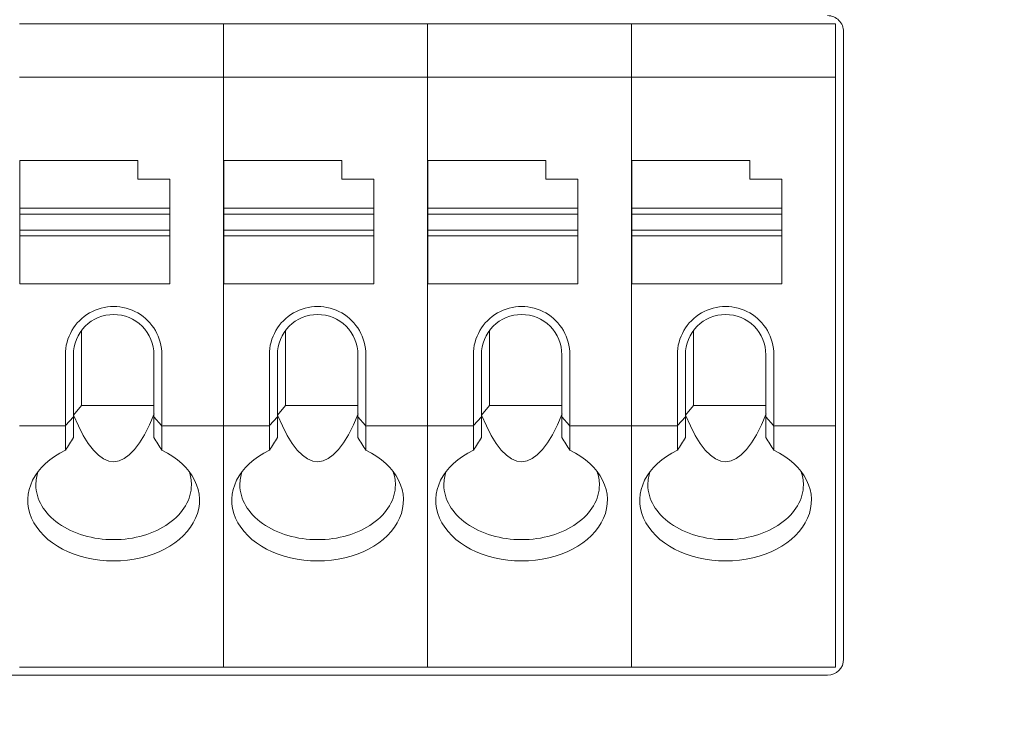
# Model space of a CAD drawing. Header units: millimetres. Extents: x -1114 to 1396, y -630 to 631.
# Tile 359 of 656: x -39 to -20, y 121 to 134. Entities that reach past the tile are written whole.
import ezdxf

# ---------------------------------------------------------------- set-up
doc = ezdxf.new("R2010")
doc.units = ezdxf.units.MM
doc.header["$MEASUREMENT"] = 0

msp = doc.modelspace()

# ---------------------------------------------------------------- linework, layer by layer
at = {"lineweight": 18}
for points, knots in [([(1038.9843, -629.7647), (1038.9843, -629.7647), (-1111.4882, -629.7647), (-1111.4882, -629.7647), (-1111.4882, -629.7647), (-1111.4882, -629.7647), (-1111.4882, 630.7883), (-1111.4882, 630.7883), (-1111.4882, 630.7883), (-1111.4882, 630.7883), (1038.9843, 630.7883), (1038.9843, 630.7883)], [0, 0, 0, 0, 0.3333333, 0.3333333, 0.3333333, 0.3333333, 0.6666667, 0.6666667, 0.6666667, 0.6666667, 1, 1, 1, 1]), ([(-23.3346, 134.2494), (-23.3346, 134.329), (-23.3662, 134.4053), (-23.4225, 134.4615), (-23.4225, 134.4615), (-23.4787, 134.5178), (-23.555, 134.5494), (-23.6346, 134.5494)], [0, 0, 0, 0, 0.5, 0.5, 0.5, 0.5, 1, 1, 1, 1]), ([(-36.0444, 128.2255), (-36.0444, 128.547), (-36.2159, 128.8441), (-36.4944, 129.0049), (-36.4944, 129.0049), (-36.7728, 129.1657), (-37.1159, 129.1657), (-37.3944, 129.0049), (-37.3944, 129.0049), (-37.6728, 128.8441), (-37.8444, 128.547), (-37.8444, 128.2255)], [0, 0, 0, 0, 0.3333333, 0.3333333, 0.3333333, 0.3333333, 0.6666667, 0.6666667, 0.6666667, 0.6666667, 1, 1, 1, 1]), ([(-32.2411, 128.2255), (-32.2411, 128.547), (-32.4127, 128.8441), (-32.6911, 129.0049), (-32.6911, 129.0049), (-32.9696, 129.1657), (-33.3127, 129.1657), (-33.5911, 129.0049), (-33.5911, 129.0049), (-33.8696, 128.8441), (-34.0411, 128.547), (-34.0411, 128.2255)], [0, 0, 0, 0, 0.3333333, 0.3333333, 0.3333333, 0.3333333, 0.6666667, 0.6666667, 0.6666667, 0.6666667, 1, 1, 1, 1]), ([(-28.4379, 128.2255), (-28.4379, 128.547), (-28.6094, 128.8441), (-28.8879, 129.0049), (-28.8879, 129.0049), (-29.1663, 129.1657), (-29.5094, 129.1657), (-29.7879, 129.0049), (-29.7879, 129.0049), (-30.0663, 128.8441), (-30.2379, 128.547), (-30.2379, 128.2255)], [0, 0, 0, 0, 0.3333333, 0.3333333, 0.3333333, 0.3333333, 0.6666667, 0.6666667, 0.6666667, 0.6666667, 1, 1, 1, 1]), ([(-24.6346, 128.2255), (-24.6346, 128.547), (-24.8061, 128.8441), (-25.0846, 129.0049), (-25.0846, 129.0049), (-25.3631, 129.1657), (-25.7061, 129.1657), (-25.9846, 129.0049), (-25.9846, 129.0049), (-26.2631, 128.8441), (-26.4346, 128.547), (-26.4346, 128.2255)], [0, 0, 0, 0, 0.3333333, 0.3333333, 0.3333333, 0.3333333, 0.6666667, 0.6666667, 0.6666667, 0.6666667, 1, 1, 1, 1]), ([(-36.9444, 128.9755), (-37.1433, 128.9755), (-37.334, 128.8965), (-37.4747, 128.7558), (-37.4747, 128.7558), (-37.6154, 128.6152), (-37.6944, 128.4244), (-37.6944, 128.2255)], [0, 0, 0, 0, 0.5, 0.5, 0.5, 0.5, 1, 1, 1, 1]), ([(-36.1944, 128.2255), (-36.1944, 128.4244), (-36.2734, 128.6152), (-36.414, 128.7558), (-36.414, 128.7558), (-36.5547, 128.8965), (-36.7455, 128.9755), (-36.9444, 128.9755)], [0, 0, 0, 0, 0.5, 0.5, 0.5, 0.5, 1, 1, 1, 1]), ([(-33.1411, 128.9755), (-33.34, 128.9755), (-33.5308, 128.8965), (-33.6714, 128.7558), (-33.6714, 128.7558), (-33.8121, 128.6152), (-33.8911, 128.4244), (-33.8911, 128.2255)], [0, 0, 0, 0, 0.5, 0.5, 0.5, 0.5, 1, 1, 1, 1]), ([(-32.3911, 128.2255), (-32.3911, 128.4244), (-32.4701, 128.6152), (-32.6108, 128.7558), (-32.6108, 128.7558), (-32.7514, 128.8965), (-32.9422, 128.9755), (-33.1411, 128.9755)], [0, 0, 0, 0, 0.5, 0.5, 0.5, 0.5, 1, 1, 1, 1]), ([(-29.3379, 128.9755), (-29.5368, 128.9755), (-29.7275, 128.8965), (-29.8682, 128.7558), (-29.8682, 128.7558), (-30.0088, 128.6152), (-30.0879, 128.4244), (-30.0879, 128.2255)], [0, 0, 0, 0, 0.5, 0.5, 0.5, 0.5, 1, 1, 1, 1]), ([(-28.5879, 128.2255), (-28.5879, 128.4244), (-28.6669, 128.6152), (-28.8075, 128.7558), (-28.8075, 128.7558), (-28.9482, 128.8965), (-29.1389, 128.9755), (-29.3379, 128.9755)], [0, 0, 0, 0, 0.5, 0.5, 0.5, 0.5, 1, 1, 1, 1]), ([(-25.5346, 128.9755), (-25.7335, 128.9755), (-25.9243, 128.8965), (-26.0649, 128.7558), (-26.0649, 128.7558), (-26.2056, 128.6152), (-26.2846, 128.4244), (-26.2846, 128.2255)], [0, 0, 0, 0, 0.5, 0.5, 0.5, 0.5, 1, 1, 1, 1]), ([(-24.7846, 128.2255), (-24.7846, 128.4244), (-24.8636, 128.6152), (-25.0043, 128.7558), (-25.0043, 128.7558), (-25.1449, 128.8965), (-25.3357, 128.9755), (-25.5346, 128.9755)], [0, 0, 0, 0, 0.5, 0.5, 0.5, 0.5, 1, 1, 1, 1]), ([(-37.8444, 126.4461), (-38.425, 126.1667), (-38.6802, 125.6523), (-38.4735, 125.1777), (-38.4735, 125.1777), (-38.2668, 124.7031), (-37.6467, 124.3793), (-36.9444, 124.3793)], [0, 0, 0, 0, 0.5, 0.5, 0.5, 0.5, 1, 1, 1, 1]), ([(-36.9444, 124.3793), (-36.2421, 124.3793), (-35.6219, 124.7031), (-35.4152, 125.1777), (-35.4152, 125.1777), (-35.2085, 125.6523), (-35.4637, 126.1667), (-36.0444, 126.4461)], [0, 0, 0, 0, 0.5, 0.5, 0.5, 0.5, 1, 1, 1, 1]), ([(-34.0411, 126.4461), (-34.6218, 126.1667), (-34.8769, 125.6523), (-34.6703, 125.1777), (-34.6703, 125.1777), (-34.4636, 124.7031), (-33.8434, 124.3793), (-33.1411, 124.3793)], [0, 0, 0, 0, 0.5, 0.5, 0.5, 0.5, 1, 1, 1, 1]), ([(-33.1411, 124.3793), (-32.4388, 124.3793), (-31.8186, 124.7031), (-31.612, 125.1777), (-31.612, 125.1777), (-31.4053, 125.6523), (-31.6605, 126.1667), (-32.2411, 126.4461)], [0, 0, 0, 0, 0.5, 0.5, 0.5, 0.5, 1, 1, 1, 1]), ([(-30.2379, 126.4461), (-30.8185, 126.1667), (-31.0737, 125.6523), (-30.867, 125.1777), (-30.867, 125.1777), (-30.6603, 124.7031), (-30.0401, 124.3793), (-29.3379, 124.3793)], [0, 0, 0, 0, 0.5, 0.5, 0.5, 0.5, 1, 1, 1, 1]), ([(-29.3379, 124.3793), (-28.6356, 124.3793), (-28.0154, 124.7031), (-27.8087, 125.1777), (-27.8087, 125.1777), (-27.602, 125.6523), (-27.8572, 126.1667), (-28.4379, 126.4461)], [0, 0, 0, 0, 0.5, 0.5, 0.5, 0.5, 1, 1, 1, 1]), ([(-26.4346, 126.4461), (-27.0153, 126.1667), (-27.2704, 125.6523), (-27.0638, 125.1777), (-27.0638, 125.1777), (-26.8571, 124.7031), (-26.2369, 124.3793), (-25.5346, 124.3793)], [0, 0, 0, 0, 0.5, 0.5, 0.5, 0.5, 1, 1, 1, 1]), ([(-25.5346, 124.3793), (-24.8323, 124.3793), (-24.2121, 124.7031), (-24.0055, 125.1777), (-24.0055, 125.1777), (-23.7988, 125.6523), (-24.054, 126.1667), (-24.6346, 126.4461)], [0, 0, 0, 0, 0.5, 0.5, 0.5, 0.5, 1, 1, 1, 1]), ([(-38.3944, 125.8021), (-38.3944, 125.5302), (-38.2416, 125.2694), (-37.9697, 125.0771), (-37.9697, 125.0771), (-37.6977, 124.8848), (-37.3289, 124.7768), (-36.9444, 124.7768)], [0, 0, 0, 0, 0.5, 0.5, 0.5, 0.5, 1, 1, 1, 1]), ([(-36.9444, 124.7768), (-36.5598, 124.7768), (-36.191, 124.8848), (-35.9191, 125.0771), (-35.9191, 125.0771), (-35.6471, 125.2694), (-35.4944, 125.5302), (-35.4944, 125.8021)], [0, 0, 0, 0, 0.5, 0.5, 0.5, 0.5, 1, 1, 1, 1]), ([(-34.5911, 125.8021), (-34.5911, 125.5302), (-34.4383, 125.2694), (-34.1664, 125.0771), (-34.1664, 125.0771), (-33.8945, 124.8848), (-33.5257, 124.7768), (-33.1411, 124.7768)], [0, 0, 0, 0, 0.5, 0.5, 0.5, 0.5, 1, 1, 1, 1]), ([(-33.1411, 124.7768), (-32.7565, 124.7768), (-32.3877, 124.8848), (-32.1158, 125.0771), (-32.1158, 125.0771), (-31.8439, 125.2694), (-31.6911, 125.5302), (-31.6911, 125.8021)], [0, 0, 0, 0, 0.5, 0.5, 0.5, 0.5, 1, 1, 1, 1]), ([(-30.7879, 125.8021), (-30.7879, 125.5302), (-30.6351, 125.2694), (-30.3632, 125.0771), (-30.3632, 125.0771), (-30.0912, 124.8848), (-29.7224, 124.7768), (-29.3379, 124.7768)], [0, 0, 0, 0, 0.5, 0.5, 0.5, 0.5, 1, 1, 1, 1]), ([(-29.3379, 124.7768), (-28.9533, 124.7768), (-28.5845, 124.8848), (-28.3126, 125.0771), (-28.3126, 125.0771), (-28.0406, 125.2694), (-27.8879, 125.5302), (-27.8879, 125.8021)], [0, 0, 0, 0, 0.5, 0.5, 0.5, 0.5, 1, 1, 1, 1]), ([(-26.9846, 125.8021), (-26.9846, 125.5302), (-26.8318, 125.2694), (-26.5599, 125.0771), (-26.5599, 125.0771), (-26.288, 124.8848), (-25.9192, 124.7768), (-25.5346, 124.7768)], [0, 0, 0, 0, 0.5, 0.5, 0.5, 0.5, 1, 1, 1, 1]), ([(-25.5346, 124.7768), (-25.15, 124.7768), (-24.7812, 124.8848), (-24.5093, 125.0771), (-24.5093, 125.0771), (-24.2374, 125.2694), (-24.0846, 125.5302), (-24.0846, 125.8021)], [0, 0, 0, 0, 0.5, 0.5, 0.5, 0.5, 1, 1, 1, 1])]:
    msp.add_open_spline(points, degree=3, knots=knots, dxfattribs=at)
for points in [[(-38.6976, 134.3994), (-38.6976, 134.3994), (-34.8944, 134.3994), (-34.8944, 134.3994)], [(-34.8944, 134.3994), (-34.8944, 134.3994), (-38.6976, 134.3994), (-38.6976, 134.3994)], [(-34.8944, 134.3994), (-34.8944, 134.3994), (-31.0911, 134.3994), (-31.0911, 134.3994)], [(-34.8944, 134.3496), (-34.8944, 134.3496), (-34.8944, 134.3994), (-34.8944, 134.3994)], [(-31.0911, 134.3994), (-31.0911, 134.3994), (-34.8944, 134.3994), (-34.8944, 134.3994)], [(-34.8944, 134.3496), (-34.8944, 134.3496), (-34.8944, 134.3994), (-34.8944, 134.3994)], [(-31.0911, 134.3994), (-31.0911, 134.3994), (-27.2879, 134.3994), (-27.2879, 134.3994)], [(-31.0911, 134.3496), (-31.0911, 134.3496), (-31.0911, 134.3994), (-31.0911, 134.3994)], [(-31.0911, 134.3496), (-31.0911, 134.3496), (-31.0911, 134.3994), (-31.0911, 134.3994)], [(-27.2879, 134.3994), (-27.2879, 134.3994), (-31.0911, 134.3994), (-31.0911, 134.3994)], [(-27.2879, 134.3994), (-27.2879, 134.3994), (-23.4846, 134.3994), (-23.4846, 134.3994)], [(-27.2879, 134.3496), (-27.2879, 134.3496), (-27.2879, 134.3994), (-27.2879, 134.3994)], [(-23.4846, 134.3994), (-23.4846, 134.3994), (-27.2879, 134.3994), (-27.2879, 134.3994)], [(-27.2879, 134.3496), (-27.2879, 134.3496), (-27.2879, 134.3994), (-27.2879, 134.3994)], [(-23.4846, 134.3496), (-23.4846, 134.3496), (-23.4846, 134.3994), (-23.4846, 134.3994)], [(-34.8944, 133.4492), (-34.8944, 133.4492), (-34.8944, 134.3496), (-34.8944, 134.3496)], [(-34.8944, 133.4492), (-34.8944, 133.4492), (-34.8944, 134.3496), (-34.8944, 134.3496)], [(-31.0911, 133.4492), (-31.0911, 133.4492), (-31.0911, 134.3496), (-31.0911, 134.3496)], [(-31.0911, 133.4492), (-31.0911, 133.4492), (-31.0911, 134.3496), (-31.0911, 134.3496)], [(-27.2879, 133.4492), (-27.2879, 133.4492), (-27.2879, 134.3496), (-27.2879, 134.3496)], [(-27.2879, 133.4492), (-27.2879, 133.4492), (-27.2879, 134.3496), (-27.2879, 134.3496)], [(-23.4846, 133.4492), (-23.4846, 133.4492), (-23.4846, 134.3496), (-23.4846, 134.3496)], [(-23.3346, 134.2494), (-23.3346, 134.2494), (-23.3346, 122.5494), (-23.3346, 122.5494)], [(-38.6976, 133.3994), (-38.6976, 133.3994), (-34.8944, 133.3994), (-34.8944, 133.3994)], [(-34.8944, 133.329), (-34.8944, 133.329), (-34.8944, 133.4492), (-34.8944, 133.4492)], [(-34.8944, 133.329), (-34.8944, 133.329), (-34.8944, 133.4492), (-34.8944, 133.4492)], [(-34.8944, 133.3994), (-34.8944, 133.3994), (-31.0911, 133.3994), (-31.0911, 133.3994)], [(-34.8944, 126.9698), (-34.8944, 126.9698), (-34.8944, 133.329), (-34.8944, 133.329)], [(-34.8944, 126.9698), (-34.8944, 126.9698), (-34.8944, 133.329), (-34.8944, 133.329)], [(-31.0911, 133.329), (-31.0911, 133.329), (-31.0911, 133.4492), (-31.0911, 133.4492)], [(-31.0911, 133.329), (-31.0911, 133.329), (-31.0911, 133.4492), (-31.0911, 133.4492)], [(-31.0911, 133.3994), (-31.0911, 133.3994), (-27.2879, 133.3994), (-27.2879, 133.3994)], [(-31.0911, 126.9698), (-31.0911, 126.9698), (-31.0911, 133.329), (-31.0911, 133.329)], [(-31.0911, 126.9698), (-31.0911, 126.9698), (-31.0911, 133.329), (-31.0911, 133.329)], [(-27.2879, 133.329), (-27.2879, 133.329), (-27.2879, 133.4492), (-27.2879, 133.4492)], [(-27.2879, 133.329), (-27.2879, 133.329), (-27.2879, 133.4492), (-27.2879, 133.4492)], [(-27.2879, 133.3994), (-27.2879, 133.3994), (-23.4846, 133.3994), (-23.4846, 133.3994)], [(-27.2879, 126.9698), (-27.2879, 126.9698), (-27.2879, 133.329), (-27.2879, 133.329)], [(-27.2879, 126.9698), (-27.2879, 126.9698), (-27.2879, 133.329), (-27.2879, 133.329)], [(-23.4846, 133.329), (-23.4846, 133.329), (-23.4846, 133.4492), (-23.4846, 133.4492)], [(-23.4846, 126.9698), (-23.4846, 126.9698), (-23.4846, 133.329), (-23.4846, 133.329)], [(-36.4944, 131.8494), (-36.4944, 131.8494), (-38.6944, 131.8494), (-38.6944, 131.8494)], [(-38.6944, 131.8494), (-38.6944, 131.8494), (-38.6944, 130.9586), (-38.6944, 130.9586)], [(-36.4944, 131.4994), (-36.4944, 131.4994), (-36.4944, 131.8494), (-36.4944, 131.8494)], [(-32.6911, 131.8494), (-32.6911, 131.8494), (-34.8911, 131.8494), (-34.8911, 131.8494)], [(-34.8911, 131.8494), (-34.8911, 131.8494), (-34.8911, 130.9586), (-34.8911, 130.9586)], [(-32.6911, 131.4994), (-32.6911, 131.4994), (-32.6911, 131.8494), (-32.6911, 131.8494)], [(-28.8879, 131.8494), (-28.8879, 131.8494), (-31.0879, 131.8494), (-31.0879, 131.8494)], [(-31.0879, 131.8494), (-31.0879, 131.8494), (-31.0879, 130.9586), (-31.0879, 130.9586)], [(-28.8879, 131.4994), (-28.8879, 131.4994), (-28.8879, 131.8494), (-28.8879, 131.8494)], [(-25.0846, 131.8494), (-25.0846, 131.8494), (-27.2846, 131.8494), (-27.2846, 131.8494)], [(-27.2846, 131.8494), (-27.2846, 131.8494), (-27.2846, 130.9586), (-27.2846, 130.9586)], [(-25.0846, 131.4994), (-25.0846, 131.4994), (-25.0846, 131.8494), (-25.0846, 131.8494)], [(-35.8944, 131.4994), (-35.8944, 131.4994), (-36.4944, 131.4994), (-36.4944, 131.4994)], [(-35.8944, 130.9586), (-35.8944, 130.9586), (-35.8944, 131.4994), (-35.8944, 131.4994)], [(-32.0911, 131.4994), (-32.0911, 131.4994), (-32.6911, 131.4994), (-32.6911, 131.4994)], [(-32.0911, 130.9586), (-32.0911, 130.9586), (-32.0911, 131.4994), (-32.0911, 131.4994)], [(-28.2879, 131.4994), (-28.2879, 131.4994), (-28.8879, 131.4994), (-28.8879, 131.4994)], [(-28.2879, 130.9586), (-28.2879, 130.9586), (-28.2879, 131.4994), (-28.2879, 131.4994)], [(-24.4846, 131.4994), (-24.4846, 131.4994), (-25.0846, 131.4994), (-25.0846, 131.4994)], [(-24.4846, 130.9586), (-24.4846, 130.9586), (-24.4846, 131.4994), (-24.4846, 131.4994)], [(-38.6944, 130.9586), (-38.6944, 130.9586), (-38.6944, 130.8494), (-38.6944, 130.8494)], [(-38.6944, 130.9586), (-38.6944, 130.9586), (-35.8944, 130.9586), (-35.8944, 130.9586)], [(-35.8944, 130.9586), (-35.8944, 130.9586), (-35.8944, 130.8494), (-35.8944, 130.8494)], [(-34.8911, 130.9586), (-34.8911, 130.9586), (-34.8911, 130.8494), (-34.8911, 130.8494)], [(-34.8911, 130.9586), (-34.8911, 130.9586), (-32.0911, 130.9586), (-32.0911, 130.9586)], [(-32.0911, 130.9586), (-32.0911, 130.9586), (-32.0911, 130.8494), (-32.0911, 130.8494)], [(-31.0879, 130.9586), (-31.0879, 130.9586), (-28.2879, 130.9586), (-28.2879, 130.9586)], [(-31.0879, 130.9586), (-31.0879, 130.9586), (-31.0879, 130.8494), (-31.0879, 130.8494)], [(-28.2879, 130.9586), (-28.2879, 130.9586), (-28.2879, 130.8494), (-28.2879, 130.8494)], [(-27.2846, 130.9586), (-27.2846, 130.9586), (-27.2846, 130.8494), (-27.2846, 130.8494)], [(-27.2846, 130.9586), (-27.2846, 130.9586), (-24.4846, 130.9586), (-24.4846, 130.9586)], [(-24.4846, 130.9586), (-24.4846, 130.9586), (-24.4846, 130.8494), (-24.4846, 130.8494)], [(-38.6944, 130.5494), (-38.6944, 130.5494), (-38.6944, 130.8494), (-38.6944, 130.8494)], [(-38.6944, 130.8494), (-38.6944, 130.8494), (-35.8944, 130.8494), (-35.8944, 130.8494)], [(-35.8944, 130.8494), (-35.8944, 130.8494), (-35.8944, 130.5494), (-35.8944, 130.5494)], [(-34.8911, 130.5494), (-34.8911, 130.5494), (-34.8911, 130.8494), (-34.8911, 130.8494)], [(-34.8911, 130.8494), (-34.8911, 130.8494), (-32.0911, 130.8494), (-32.0911, 130.8494)], [(-32.0911, 130.8494), (-32.0911, 130.8494), (-32.0911, 130.5494), (-32.0911, 130.5494)], [(-31.0879, 130.5494), (-31.0879, 130.5494), (-31.0879, 130.8494), (-31.0879, 130.8494)], [(-31.0879, 130.8494), (-31.0879, 130.8494), (-28.2879, 130.8494), (-28.2879, 130.8494)], [(-28.2879, 130.8494), (-28.2879, 130.8494), (-28.2879, 130.5494), (-28.2879, 130.5494)], [(-27.2846, 130.5494), (-27.2846, 130.5494), (-27.2846, 130.8494), (-27.2846, 130.8494)], [(-27.2846, 130.8494), (-27.2846, 130.8494), (-24.4846, 130.8494), (-24.4846, 130.8494)], [(-24.4846, 130.8494), (-24.4846, 130.8494), (-24.4846, 130.5494), (-24.4846, 130.5494)], [(-38.6944, 130.5494), (-38.6944, 130.5494), (-38.6944, 130.4402), (-38.6944, 130.4402)], [(-35.8944, 130.5494), (-35.8944, 130.5494), (-38.6944, 130.5494), (-38.6944, 130.5494)], [(-35.8944, 130.5494), (-35.8944, 130.5494), (-35.8944, 130.4402), (-35.8944, 130.4402)], [(-34.8911, 130.5494), (-34.8911, 130.5494), (-34.8911, 130.4402), (-34.8911, 130.4402)], [(-32.0911, 130.5494), (-32.0911, 130.5494), (-34.8911, 130.5494), (-34.8911, 130.5494)], [(-32.0911, 130.5494), (-32.0911, 130.5494), (-32.0911, 130.4402), (-32.0911, 130.4402)], [(-28.2879, 130.5494), (-28.2879, 130.5494), (-31.0879, 130.5494), (-31.0879, 130.5494)], [(-31.0879, 130.5494), (-31.0879, 130.5494), (-31.0879, 130.4402), (-31.0879, 130.4402)], [(-28.2879, 130.5494), (-28.2879, 130.5494), (-28.2879, 130.4402), (-28.2879, 130.4402)], [(-27.2846, 130.5494), (-27.2846, 130.5494), (-27.2846, 130.4402), (-27.2846, 130.4402)], [(-24.4846, 130.5494), (-24.4846, 130.5494), (-27.2846, 130.5494), (-27.2846, 130.5494)], [(-24.4846, 130.5494), (-24.4846, 130.5494), (-24.4846, 130.4402), (-24.4846, 130.4402)], [(-35.8944, 130.4402), (-35.8944, 130.4402), (-38.6944, 130.4402), (-38.6944, 130.4402)], [(-38.6944, 130.4402), (-38.6944, 130.4402), (-38.6944, 129.5494), (-38.6944, 129.5494)], [(-35.8944, 130.4402), (-35.8944, 130.4402), (-35.8944, 129.5494), (-35.8944, 129.5494)], [(-32.0911, 130.4402), (-32.0911, 130.4402), (-34.8911, 130.4402), (-34.8911, 130.4402)], [(-34.8911, 130.4402), (-34.8911, 130.4402), (-34.8911, 129.5494), (-34.8911, 129.5494)], [(-32.0911, 130.4402), (-32.0911, 130.4402), (-32.0911, 129.5494), (-32.0911, 129.5494)], [(-31.0879, 130.4402), (-31.0879, 130.4402), (-31.0879, 129.5494), (-31.0879, 129.5494)], [(-28.2879, 130.4402), (-28.2879, 130.4402), (-31.0879, 130.4402), (-31.0879, 130.4402)], [(-28.2879, 130.4402), (-28.2879, 130.4402), (-28.2879, 129.5494), (-28.2879, 129.5494)], [(-27.2846, 130.4402), (-27.2846, 130.4402), (-27.2846, 129.5494), (-27.2846, 129.5494)], [(-24.4846, 130.4402), (-24.4846, 130.4402), (-27.2846, 130.4402), (-27.2846, 130.4402)], [(-24.4846, 130.4402), (-24.4846, 130.4402), (-24.4846, 129.5494), (-24.4846, 129.5494)], [(-35.8944, 129.5494), (-35.8944, 129.5494), (-38.6944, 129.5494), (-38.6944, 129.5494)], [(-32.0911, 129.5494), (-32.0911, 129.5494), (-34.8911, 129.5494), (-34.8911, 129.5494)], [(-28.2879, 129.5494), (-28.2879, 129.5494), (-31.0879, 129.5494), (-31.0879, 129.5494)], [(-24.4846, 129.5494), (-24.4846, 129.5494), (-27.2846, 129.5494), (-27.2846, 129.5494)], [(-37.5444, 128.6755), (-37.5444, 128.6755), (-37.5444, 127.2784), (-37.5444, 127.2784)], [(-33.7411, 128.6755), (-33.7411, 128.6755), (-33.7411, 127.2784), (-33.7411, 127.2784)], [(-29.9379, 128.6755), (-29.9379, 128.6755), (-29.9379, 127.2784), (-29.9379, 127.2784)], [(-26.1346, 128.6755), (-26.1346, 128.6755), (-26.1346, 127.2784), (-26.1346, 127.2784)], [(-37.8444, 128.2255), (-37.8444, 128.2255), (-37.8444, 126.9698), (-37.8444, 126.9698)], [(-37.6944, 127.0701), (-37.6944, 127.0701), (-37.6944, 128.2255), (-37.6944, 128.2255)], [(-36.1944, 128.2255), (-36.1944, 128.2255), (-36.1944, 127.0701), (-36.1944, 127.0701)], [(-36.0444, 126.9698), (-36.0444, 126.9698), (-36.0444, 128.2255), (-36.0444, 128.2255)], [(-34.0411, 128.2255), (-34.0411, 128.2255), (-34.0411, 126.9698), (-34.0411, 126.9698)], [(-33.8911, 127.0701), (-33.8911, 127.0701), (-33.8911, 128.2255), (-33.8911, 128.2255)], [(-32.3911, 128.2255), (-32.3911, 128.2255), (-32.3911, 127.0701), (-32.3911, 127.0701)], [(-32.2411, 126.9698), (-32.2411, 126.9698), (-32.2411, 128.2255), (-32.2411, 128.2255)], [(-30.2379, 128.2255), (-30.2379, 128.2255), (-30.2379, 126.9698), (-30.2379, 126.9698)], [(-30.0879, 127.0701), (-30.0879, 127.0701), (-30.0879, 128.2255), (-30.0879, 128.2255)], [(-28.5879, 128.2255), (-28.5879, 128.2255), (-28.5879, 127.0701), (-28.5879, 127.0701)], [(-28.4379, 126.9698), (-28.4379, 126.9698), (-28.4379, 128.2255), (-28.4379, 128.2255)], [(-26.4346, 128.2255), (-26.4346, 128.2255), (-26.4346, 126.9698), (-26.4346, 126.9698)], [(-26.2846, 127.0701), (-26.2846, 127.0701), (-26.2846, 128.2255), (-26.2846, 128.2255)], [(-24.7846, 128.2255), (-24.7846, 128.2255), (-24.7846, 127.0701), (-24.7846, 127.0701)], [(-24.6346, 126.9698), (-24.6346, 126.9698), (-24.6346, 128.2255), (-24.6346, 128.2255)], [(-37.6909, 127.1017), (-37.6909, 127.1017), (-37.5444, 127.2784), (-37.5444, 127.2784)], [(-37.5444, 127.2784), (-37.5444, 127.2784), (-36.1944, 127.2784), (-36.1944, 127.2784)], [(-33.8876, 127.1017), (-33.8876, 127.1017), (-33.7411, 127.2784), (-33.7411, 127.2784)], [(-33.7411, 127.2784), (-33.7411, 127.2784), (-32.3911, 127.2784), (-32.3911, 127.2784)], [(-30.0843, 127.1017), (-30.0843, 127.1017), (-29.9379, 127.2784), (-29.9379, 127.2784)], [(-29.9379, 127.2784), (-29.9379, 127.2784), (-28.5879, 127.2784), (-28.5879, 127.2784)], [(-26.2811, 127.1017), (-26.2811, 127.1017), (-26.1346, 127.2784), (-26.1346, 127.2784)], [(-26.1346, 127.2784), (-26.1346, 127.2784), (-24.7846, 127.2784), (-24.7846, 127.2784)], [(-37.6944, 127.0701), (-37.6944, 127.0701), (-37.8397, 126.9048), (-37.8397, 126.9048)], [(-37.6944, 126.6796), (-37.6944, 126.6796), (-37.6944, 127.0701), (-37.6944, 127.0701)], [(-37.6909, 127.1017), (-37.217, 125.9348), (-36.663, 125.9372), (-36.1889, 127.1241)], [(-36.1944, 126.6796), (-36.1944, 126.6796), (-36.1944, 127.0701), (-36.1944, 127.0701)], [(-36.1944, 127.0701), (-36.1944, 127.0701), (-36.0491, 126.9048), (-36.0491, 126.9048)], [(-33.8911, 127.0701), (-33.8911, 127.0701), (-34.0364, 126.9048), (-34.0364, 126.9048)], [(-33.8911, 126.6796), (-33.8911, 126.6796), (-33.8911, 127.0701), (-33.8911, 127.0701)], [(-33.8876, 127.1017), (-33.4138, 125.9348), (-32.8597, 125.9372), (-32.3856, 127.1241)], [(-32.3911, 126.6796), (-32.3911, 126.6796), (-32.3911, 127.0701), (-32.3911, 127.0701)], [(-32.3911, 127.0701), (-32.3911, 127.0701), (-32.2458, 126.9048), (-32.2458, 126.9048)], [(-30.0879, 127.0701), (-30.0879, 127.0701), (-30.2331, 126.9048), (-30.2331, 126.9048)], [(-30.0879, 126.6796), (-30.0879, 126.6796), (-30.0879, 127.0701), (-30.0879, 127.0701)], [(-30.0843, 127.1017), (-29.6105, 125.9348), (-29.0564, 125.9372), (-28.5824, 127.1241)], [(-28.5879, 126.6796), (-28.5879, 126.6796), (-28.5879, 127.0701), (-28.5879, 127.0701)], [(-28.5879, 127.0701), (-28.5879, 127.0701), (-28.4426, 126.9048), (-28.4426, 126.9048)], [(-26.2846, 127.0701), (-26.2846, 127.0701), (-26.4299, 126.9048), (-26.4299, 126.9048)], [(-26.2846, 126.6796), (-26.2846, 126.6796), (-26.2846, 127.0701), (-26.2846, 127.0701)], [(-26.2811, 127.1017), (-25.8073, 125.9348), (-25.2532, 125.9372), (-24.7791, 127.1241)], [(-24.7846, 126.6796), (-24.7846, 126.6796), (-24.7846, 127.0701), (-24.7846, 127.0701)], [(-24.7846, 127.0701), (-24.7846, 127.0701), (-24.6393, 126.9048), (-24.6393, 126.9048)], [(-38.6976, 126.8994), (-38.6976, 126.8994), (-37.8404, 126.8994), (-37.8404, 126.8994)], [(-37.8444, 126.9698), (-37.8444, 126.9474), (-37.8428, 126.9254), (-37.8397, 126.9048)], [(-37.8397, 126.9048), (-37.8428, 126.8841), (-37.8444, 126.8654), (-37.8444, 126.8496)], [(-37.8444, 126.8496), (-37.8444, 126.8496), (-37.8444, 126.4461), (-37.8444, 126.4461)], [(-36.0491, 126.9048), (-36.046, 126.9254), (-36.0444, 126.9474), (-36.0444, 126.9698)], [(-36.0491, 126.9048), (-36.046, 126.8841), (-36.0444, 126.8654), (-36.0444, 126.8496)], [(-34.8944, 126.8994), (-34.8944, 126.8994), (-36.0483, 126.8994), (-36.0483, 126.8994)], [(-36.0444, 126.8496), (-36.0444, 126.8496), (-36.0444, 126.4461), (-36.0444, 126.4461)], [(-34.8944, 126.8496), (-34.8944, 126.8496), (-34.8944, 126.9698), (-34.8944, 126.9698)], [(-34.8944, 126.8496), (-34.8944, 126.8496), (-34.8944, 126.9698), (-34.8944, 126.9698)], [(-34.8944, 126.8994), (-34.8944, 126.8994), (-34.0372, 126.8994), (-34.0372, 126.8994)], [(-34.8944, 122.4492), (-34.8944, 122.4492), (-34.8944, 126.8496), (-34.8944, 126.8496)], [(-34.8944, 122.4492), (-34.8944, 122.4492), (-34.8944, 126.8496), (-34.8944, 126.8496)], [(-34.0411, 126.9698), (-34.0411, 126.9474), (-34.0395, 126.9254), (-34.0364, 126.9048)], [(-34.0364, 126.9048), (-34.0395, 126.8841), (-34.0411, 126.8654), (-34.0411, 126.8496)], [(-34.0411, 126.8496), (-34.0411, 126.8496), (-34.0411, 126.4461), (-34.0411, 126.4461)], [(-32.2458, 126.9048), (-32.2427, 126.9254), (-32.2411, 126.9474), (-32.2411, 126.9698)], [(-32.2458, 126.9048), (-32.2427, 126.8841), (-32.2411, 126.8654), (-32.2411, 126.8496)], [(-31.0911, 126.8994), (-31.0911, 126.8994), (-32.245, 126.8994), (-32.245, 126.8994)], [(-32.2411, 126.8496), (-32.2411, 126.8496), (-32.2411, 126.4461), (-32.2411, 126.4461)], [(-31.0911, 126.8496), (-31.0911, 126.8496), (-31.0911, 126.9698), (-31.0911, 126.9698)], [(-31.0911, 126.8496), (-31.0911, 126.8496), (-31.0911, 126.9698), (-31.0911, 126.9698)], [(-31.0911, 126.8994), (-31.0911, 126.8994), (-30.2339, 126.8994), (-30.2339, 126.8994)], [(-31.0911, 122.4492), (-31.0911, 122.4492), (-31.0911, 126.8496), (-31.0911, 126.8496)], [(-31.0911, 122.4492), (-31.0911, 122.4492), (-31.0911, 126.8496), (-31.0911, 126.8496)], [(-30.2379, 126.9698), (-30.2379, 126.9474), (-30.2363, 126.9254), (-30.2331, 126.9048)], [(-30.2331, 126.9048), (-30.2363, 126.8841), (-30.2379, 126.8654), (-30.2379, 126.8496)], [(-30.2379, 126.8496), (-30.2379, 126.8496), (-30.2379, 126.4461), (-30.2379, 126.4461)], [(-28.4426, 126.9048), (-28.4394, 126.9254), (-28.4379, 126.9474), (-28.4379, 126.9698)], [(-28.4426, 126.9048), (-28.4394, 126.8841), (-28.4379, 126.8654), (-28.4379, 126.8496)], [(-27.2879, 126.8994), (-27.2879, 126.8994), (-28.4418, 126.8994), (-28.4418, 126.8994)], [(-28.4379, 126.8496), (-28.4379, 126.8496), (-28.4379, 126.4461), (-28.4379, 126.4461)], [(-27.2879, 126.8496), (-27.2879, 126.8496), (-27.2879, 126.9698), (-27.2879, 126.9698)], [(-27.2879, 126.8496), (-27.2879, 126.8496), (-27.2879, 126.9698), (-27.2879, 126.9698)], [(-26.4307, 126.8994), (-26.4307, 126.8994), (-27.2879, 126.8994), (-27.2879, 126.8994)], [(-27.2879, 122.4492), (-27.2879, 122.4492), (-27.2879, 126.8496), (-27.2879, 126.8496)], [(-27.2879, 122.4492), (-27.2879, 122.4492), (-27.2879, 126.8496), (-27.2879, 126.8496)], [(-26.4346, 126.9698), (-26.4346, 126.9474), (-26.433, 126.9254), (-26.4299, 126.9048)], [(-26.4299, 126.9048), (-26.433, 126.8841), (-26.4346, 126.8654), (-26.4346, 126.8496)], [(-26.4346, 126.8496), (-26.4346, 126.8496), (-26.4346, 126.4461), (-26.4346, 126.4461)], [(-24.6393, 126.9048), (-24.6362, 126.9254), (-24.6346, 126.9474), (-24.6346, 126.9698)], [(-24.6393, 126.9048), (-24.6362, 126.8841), (-24.6346, 126.8654), (-24.6346, 126.8496)], [(-23.4846, 126.8994), (-23.4846, 126.8994), (-24.6385, 126.8994), (-24.6385, 126.8994)], [(-24.6346, 126.8496), (-24.6346, 126.8496), (-24.6346, 126.4461), (-24.6346, 126.4461)], [(-23.4846, 126.8496), (-23.4846, 126.8496), (-23.4846, 126.9698), (-23.4846, 126.9698)], [(-23.4846, 122.4492), (-23.4846, 122.4492), (-23.4846, 126.8496), (-23.4846, 126.8496)], [(-37.6944, 126.6796), (-37.7443, 126.6024), (-37.7943, 126.5246), (-37.8444, 126.4461)], [(-36.0444, 126.4461), (-36.0944, 126.5246), (-36.1444, 126.6024), (-36.1944, 126.6796)], [(-33.8911, 126.6796), (-33.9411, 126.6024), (-33.9911, 126.5246), (-34.0411, 126.4461)], [(-32.2411, 126.4461), (-32.2912, 126.5246), (-32.3412, 126.6024), (-32.3911, 126.6796)], [(-30.0879, 126.6796), (-30.1378, 126.6024), (-30.1878, 126.5246), (-30.2379, 126.4461)], [(-28.4379, 126.4461), (-28.4879, 126.5246), (-28.5379, 126.6024), (-28.5879, 126.6796)], [(-26.2846, 126.6796), (-26.3345, 126.6024), (-26.3845, 126.5246), (-26.4346, 126.4461)], [(-24.6346, 126.4461), (-24.6847, 126.5246), (-24.7347, 126.6024), (-24.7846, 126.6796)], [(-38.3517, 126.049), (-38.38, 125.9682), (-38.3944, 125.8853), (-38.3944, 125.8021)], [(-35.4944, 125.8021), (-35.4944, 125.8851), (-35.5086, 125.9677), (-35.5368, 126.0483)], [(-34.5488, 126.048), (-34.5769, 125.9676), (-34.5911, 125.885), (-34.5911, 125.8021)], [(-31.6911, 125.8021), (-31.6911, 125.8856), (-31.7055, 125.9687), (-31.7341, 126.0498)], [(-30.7456, 126.0479), (-30.7737, 125.9675), (-30.7879, 125.8849), (-30.7879, 125.8021)], [(-27.8879, 125.8021), (-27.8879, 125.8853), (-27.9022, 125.9683), (-27.9306, 126.0491)], [(-26.9416, 126.0498), (-26.9702, 125.9688), (-26.9846, 125.8856), (-26.9846, 125.8021)], [(-24.0846, 125.8021), (-24.0846, 125.8852), (-24.0989, 125.9679), (-24.1271, 126.0485)], [(-34.8944, 122.3994), (-34.8944, 122.3994), (-34.8944, 122.4492), (-34.8944, 122.4492)], [(-34.8944, 122.3994), (-34.8944, 122.3994), (-34.8944, 122.4492), (-34.8944, 122.4492)], [(-31.0911, 122.3994), (-31.0911, 122.3994), (-31.0911, 122.4492), (-31.0911, 122.4492)], [(-31.0911, 122.3994), (-31.0911, 122.3994), (-31.0911, 122.4492), (-31.0911, 122.4492)], [(-27.2879, 122.3994), (-27.2879, 122.3994), (-27.2879, 122.4492), (-27.2879, 122.4492)], [(-27.2879, 122.3994), (-27.2879, 122.3994), (-27.2879, 122.4492), (-27.2879, 122.4492)], [(-23.6346, 122.2494), (-23.4689, 122.2494), (-23.3346, 122.3837), (-23.3346, 122.5494)], [(-23.4846, 122.3994), (-23.4846, 122.3994), (-23.4846, 122.4492), (-23.4846, 122.4492)], [(-34.8944, 122.3994), (-34.8944, 122.3994), (-38.6976, 122.3994), (-38.6976, 122.3994)], [(-38.6976, 122.3994), (-38.6976, 122.3994), (-34.8944, 122.3994), (-34.8944, 122.3994)], [(-31.0911, 122.3994), (-31.0911, 122.3994), (-34.8944, 122.3994), (-34.8944, 122.3994)], [(-34.8944, 122.3994), (-34.8944, 122.3994), (-31.0911, 122.3994), (-31.0911, 122.3994)], [(-27.2879, 122.3994), (-27.2879, 122.3994), (-31.0911, 122.3994), (-31.0911, 122.3994)], [(-31.0911, 122.3994), (-31.0911, 122.3994), (-27.2879, 122.3994), (-27.2879, 122.3994)], [(-23.4846, 122.3994), (-23.4846, 122.3994), (-27.2879, 122.3994), (-27.2879, 122.3994)], [(-27.2879, 122.3994), (-27.2879, 122.3994), (-23.4846, 122.3994), (-23.4846, 122.3994)], [(-23.6346, 122.2494), (-23.6346, 122.2494), (-70.4714, 122.2494), (-70.4714, 122.2494)]]:
    msp.add_open_spline(points, degree=3, dxfattribs=at)

doc.saveas('drawing.dxf')
